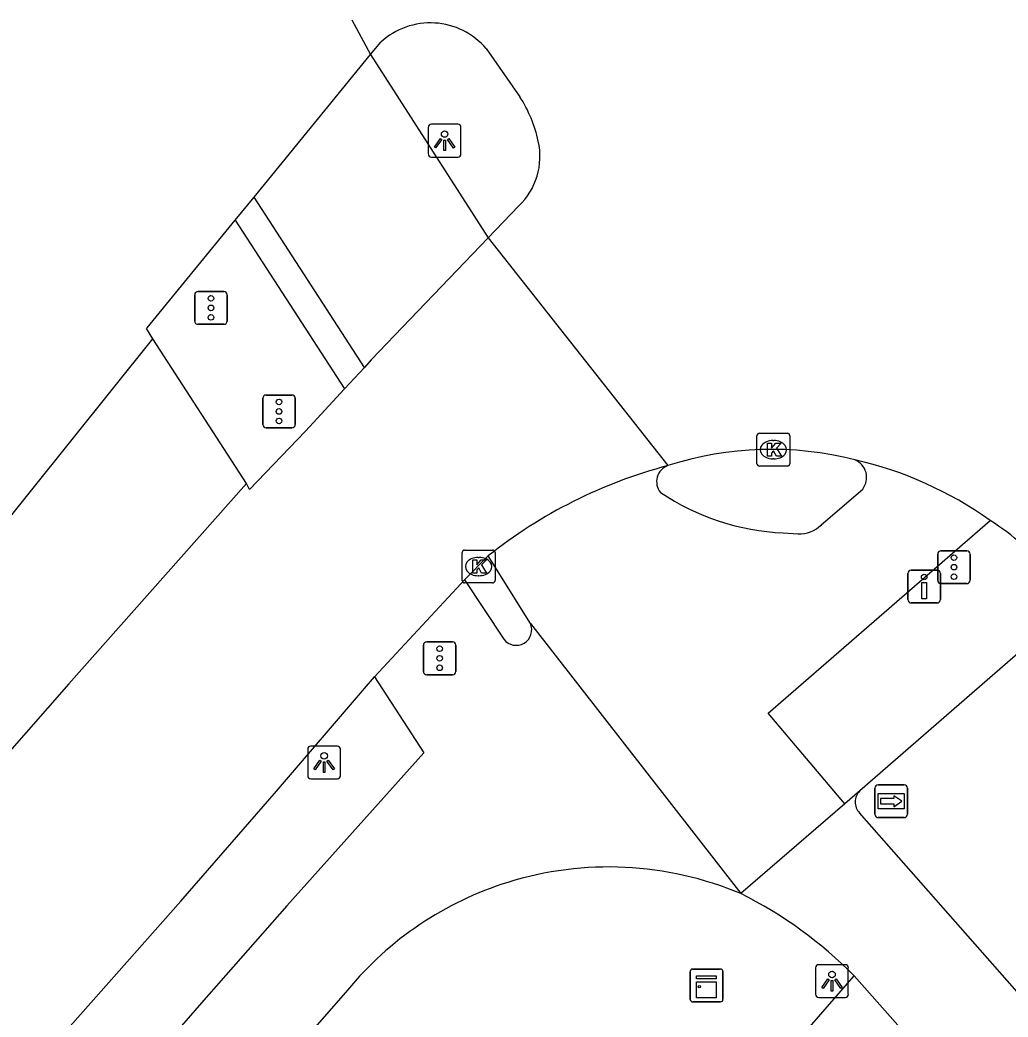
# Model space of a CAD drawing. Extents: x 159280 to 160375, y 384531 to 385872.
# Drawn here: x 159636.96 to 159667.06, y 385841.38 to 385871.75 of the extents above; entities that cross this region are included whole.
import ezdxf

# ---------------------------------------------------------------- set-up
doc = ezdxf.new("R2010")
doc.units = 0
for name, color, linetype in [('IMGEO_Drukknoppaal', 7, 'Continuous'), ('IMGEO_Fietspad_gesloten', 7, 'Continuous'), ('IMGEO_Fietspad_open', 7, 'Continuous'), ('IMGEO_Kast', 7, 'Continuous'), ('IMGEO_Kolk', 7, 'Continuous'), ('IMGEO_Lichtpunt', 7, 'Continuous'), ('IMGEO_Rijbaan_lokaal_gesloten', 7, 'Continuous'), ('IMGEO_Rijbaan_regionaal_gesloten', 7, 'Continuous'), ('IMGEO_Verkeersregelinstallatiepaal', 7, 'Continuous'), ('IMGEO_Voetpad_open', 7, 'Continuous'), ('IMGEO_Wegwijzer', 7, 'Continuous')]:
    doc.layers.add(name, color=color, linetype=linetype)

msp = doc.modelspace()

# ---------------------------------------------------------------- linework, layer by layer
at = {"layer": 'IMGEO_Drukknoppaal'}
for p, q in [((159664.106, 385854.995), (159664.896, 385854.995)), ((159664.896, 385854.995), (159664.106, 385854.995)), ((159664.006, 385854.095), (159664.006, 385854.895)), ((159664.006, 385854.895), (159664.006, 385854.095)), ((159664.996, 385854.895), (159664.996, 385854.095)), ((159664.996, 385854.095), (159664.996, 385854.895)), ((159664.896, 385853.995), (159664.106, 385853.995)), ((159664.106, 385853.995), (159664.896, 385853.995))]:
    msp.add_line(p, q, dxfattribs=at)
msp.add_lwpolyline([(159664.576, 385854.62), (159664.576, 385854.12), (159664.426, 385854.12), (159664.426, 385854.62), (159664.576, 385854.62)], dxfattribs=at)
msp.add_circle((159664.501, 385854.785), 0.085, dxfattribs=at)
for centre, start, end in [((159664.106, 385854.895), 90, 180), ((159664.106, 385854.895), 90, 180), ((159664.896, 385854.895), 0, 90), ((159664.896, 385854.895), 360, 90), ((159664.106, 385854.095), 180, 270), ((159664.106, 385854.095), 180, 270), ((159664.896, 385854.095), 270, 0), ((159664.896, 385854.095), 270, 0)]:
    msp.add_arc(centre, 0.1, start, end, dxfattribs=at)
at = {"layer": 'IMGEO_Fietspad_gesloten'}
for points in [[(159662.543, 385848.268), (159662.089, 385847.877)], [(159662.089, 385847.877), (159658.913, 385845.142)], [(159682.323, 385825.123), (159662.531, 385847.606)], [(159662.372, 385842.634), (159680.977, 385821.616)]]:
    msp.add_lwpolyline(points, dxfattribs=at)
for centre, radius, start, end in [((159662.865, 385847.931), 0.466, 133.6945, 224.2286), ((159653.201, 385833.624), 12.856, 44.4904, 63.6205)]:
    msp.add_arc(centre, radius, start, end, dxfattribs=at)
at = {"layer": 'IMGEO_Fietspad_open'}
for points in [[(159647.64, 385870.693), (159651.221, 385865.111)], [(159647.452, 385861.165), (159644.092, 385866.353)], [(159661.369, 385856.374), (159662.629, 385857.464)], [(159662.089, 385847.877), (159659.754, 385850.635), (159666.509, 385856.507)], [(159660.209, 385856.127), (159660.66, 385856.099)], [(159652.509, 385853.372), (159651.219, 385855.425)], [(159650.502, 385854.701), (159651.697, 385852.888)], [(159652.509, 385853.372), (159658.913, 385845.142)], [(159647.761, 385851.747), (159649.261, 385849.43), (159645.086, 385844.772), (159642.494, 385841.815), (159638.9, 385837.682), (159635.657, 385834.118), (159632.221, 385830.035), (159629.359, 385826.679), (159626.405, 385823.082), (159621.876, 385817.584), (159617.024, 385811.778), (159612.302, 385805.901), (159611.478, 385804.885)], [(159646.937, 385842.201), (159640.698, 385835.065), (159636.74, 385830.394), (159632.884, 385825.933), (159629.85, 385822.288), (159625.943, 385817.467), (159621.272, 385811.86), (159617.354, 385807.099), (159614.736, 385803.686), (159611.934, 385800.111)]]:
    msp.add_lwpolyline(points, dxfattribs=at)
for centre, radius, start, end in [((159662.168, 385857.817), 0.581, 322.5787, 67.1877), ((159656.866, 385857.69), 0.514, 109.1316, 219.7404), ((159660.542, 385863.418), 7.298, 236.0863, 267.3844), ((159660.707, 385857.03), 0.932, 267.1313, 315.2683), ((159652.073, 385853.18), 0.476, 217.7521, 23.8428), ((159654.9, 385835.628), 10.325, 67.1272, 107.3703), ((159654.895, 385835.637), 10.316, 107.3612, 140.4837)]:
    msp.add_arc(centre, radius, start, end, dxfattribs=at)
at = {"layer": 'IMGEO_Kast'}
for p, q in [((159657.374, 385841.92), (159657.374, 385842.761)), ((159657.374, 385842.761), (159657.374, 385841.92)), ((159657.449, 385842.845), (159658.29, 385842.845)), ((159658.29, 385842.845), (159657.449, 385842.845)), ((159658.374, 385842.77), (159658.374, 385841.929)), ((159658.374, 385841.929), (159658.374, 385842.77)), ((159658.299, 385841.845), (159657.458, 385841.845)), ((159657.458, 385841.845), (159658.299, 385841.845))]:
    msp.add_line(p, q, dxfattribs=at)
for points in [[(159657.569, 385842.635), (159658.169, 385842.635), (159658.169, 385842.55), (159657.569, 385842.55), (159657.569, 385842.635)], [(159657.569, 385842.46), (159658.169, 385842.46), (159658.169, 385841.971), (159657.569, 385841.971), (159657.569, 385842.46)]]:
    msp.add_lwpolyline(points, dxfattribs=at)
msp.add_circle((159657.653, 385842.309), 0.0377, dxfattribs=at)
for centre, start, end in [((159657.452, 385842.767), 92.4484, 184.2845), ((159657.452, 385842.767), 92.4484, 184.2845), ((159658.296, 385842.767), 2.4484, 94.2845), ((159658.296, 385842.767), 2.4484, 94.2845), ((159657.452, 385841.923), 182.4484, 274.2845), ((159657.452, 385841.923), 182.4484, 274.2845), ((159658.296, 385841.923), 272.4484, 4.2845), ((159658.296, 385841.923), 272.4484, 4.2845)]:
    msp.add_arc(centre, 0.0779, start, end, dxfattribs=at)
at = {"layer": 'IMGEO_Kolk'}
for p, q in [((159659.408, 385858.236), (159659.408, 385859.088)), ((159659.483, 385859.162), (159660.335, 385859.162)), ((159659.896, 385858.942), (159659.921, 385858.942)), ((159660.409, 385859.088), (159660.409, 385858.236)), ((159659.919, 385858.382), (159659.894, 385858.382)), ((159660.335, 385858.162), (159659.483, 385858.162)), ((159650.506, 385855.603), (159651.358, 385855.603)), ((159650.431, 385854.677), (159650.431, 385855.529)), ((159650.919, 385855.383), (159650.944, 385855.383)), ((159651.432, 385855.529), (159651.432, 385854.677)), ((159650.942, 385854.823), (159650.917, 385854.823)), ((159651.358, 385854.603), (159650.506, 385854.603))]:
    msp.add_line(p, q, dxfattribs=at)
for points in [[(159659.408, 385858.236), (159659.408, 385859.088)], [(159659.483, 385859.162), (159660.335, 385859.162)], [(159660.409, 385859.088), (159660.409, 385858.236)], [(159659.729, 385858.862), (159659.852, 385858.862), (159659.852, 385858.711), (159659.982, 385858.862), (159660.146, 385858.862), (159660, 385858.711), (159660.153, 385858.462), (159660.001, 385858.462), (159659.916, 385858.626), (159659.852, 385858.559), (159659.852, 385858.462), (159659.729, 385858.462), (159659.729, 385858.862)], [(159660.335, 385858.162), (159659.483, 385858.162)], [(159650.506, 385855.603), (159651.358, 385855.603)], [(159650.431, 385854.677), (159650.431, 385855.529)], [(159650.752, 385855.303), (159650.875, 385855.303), (159650.875, 385855.152), (159651.005, 385855.303), (159651.169, 385855.303), (159651.023, 385855.152), (159651.176, 385854.903), (159651.024, 385854.903), (159650.939, 385855.067), (159650.875, 385855), (159650.875, 385854.903), (159650.752, 385854.903), (159650.752, 385855.303)], [(159651.432, 385855.529), (159651.432, 385854.677)], [(159651.358, 385854.603), (159650.506, 385854.603)]]:
    msp.add_lwpolyline(points, dxfattribs=at)
for centre, start, end in [((159659.485, 385859.086), 91.552, 178.448), ((159659.485, 385859.086), 91.552, 178.448), ((159660.333, 385859.086), 1.552, 88.448), ((159660.333, 385859.086), 1.552, 88.448), ((159659.485, 385858.238), 181.552, 268.448), ((159659.485, 385858.238), 181.552, 268.448), ((159660.333, 385858.238), 271.552, 358.448), ((159660.333, 385858.238), 271.552, 358.448), ((159650.508, 385855.527), 91.552, 178.448), ((159650.508, 385855.527), 91.552, 178.448), ((159651.356, 385855.527), 1.552, 88.448), ((159651.356, 385855.527), 1.552, 88.448), ((159650.508, 385854.679), 181.552, 268.448), ((159650.508, 385854.679), 181.552, 268.448), ((159651.356, 385854.679), 271.552, 358.448), ((159651.356, 385854.679), 271.552, 358.448)]:
    msp.add_arc(centre, 0.0765, start, end, dxfattribs=at)
for centre, major_axis, ratio, start_param, end_param in [((159659.895, 385858.662), (-0.387, 0.002), 0.722429, 4.712389, 7.853982), ((159659.92, 385858.662), (-0.39, 0.002), 0.717154, 1.570796, 4.712389), ((159650.918, 385855.103), (-0.387, 0.002), 0.722429, 4.712389, 7.853982), ((159650.943, 385855.103), (-0.39, 0.002), 0.717154, 1.570796, 4.712389)]:
    msp.add_ellipse(centre, major_axis=major_axis, ratio=ratio, start_param=start_param, end_param=end_param, dxfattribs=at)
at = {"layer": 'IMGEO_Lichtpunt'}
for p, q in [((159649.398, 385868.477), (159649.398, 385867.67)), ((159649.398, 385868.477), (159649.398, 385867.67)), ((159650.3, 385868.572), (159649.492, 385868.572)), ((159650.3, 385868.572), (159649.492, 385868.572)), ((159650.394, 385867.67), (159650.394, 385868.477)), ((159650.394, 385867.67), (159650.394, 385868.477)), ((159649.492, 385867.576), (159650.3, 385867.576)), ((159649.492, 385867.576), (159650.3, 385867.576)), ((159645.727, 385849.54), (159645.727, 385848.733)), ((159645.727, 385849.54), (159645.727, 385848.733)), ((159646.629, 385849.635), (159645.821, 385849.635)), ((159646.629, 385849.635), (159645.821, 385849.635)), ((159646.723, 385848.733), (159646.723, 385849.54)), ((159646.723, 385848.733), (159646.723, 385849.54)), ((159645.821, 385848.639), (159646.629, 385848.639)), ((159645.821, 385848.639), (159646.629, 385848.639)), ((159661.195, 385842.882), (159661.195, 385842.075)), ((159661.195, 385842.882), (159661.195, 385842.075)), ((159662.097, 385842.977), (159661.289, 385842.977)), ((159662.097, 385842.977), (159661.289, 385842.977)), ((159662.191, 385842.075), (159662.191, 385842.882)), ((159662.191, 385842.075), (159662.191, 385842.882)), ((159661.289, 385841.981), (159662.097, 385841.981)), ((159661.289, 385841.981), (159662.097, 385841.981))]:
    msp.add_line(p, q, dxfattribs=at)
for points in [[(159649.772, 385868.141), (159649.811, 385868.113), (159649.623, 385867.851), (159649.585, 385867.878), (159649.772, 385868.141)], [(159649.874, 385868.093), (159649.921, 385868.093), (159649.921, 385867.771), (159649.874, 385867.771), (159649.874, 385868.093)], [(159649.984, 385868.113), (159650.022, 385868.14), (159650.209, 385867.878), (159650.17, 385867.85), (159649.984, 385868.113)], [(159646.101, 385849.204), (159646.14, 385849.176), (159645.952, 385848.914), (159645.914, 385848.941), (159646.101, 385849.204)], [(159646.203, 385849.156), (159646.25, 385849.156), (159646.25, 385848.834), (159646.203, 385848.834), (159646.203, 385849.156)], [(159646.313, 385849.176), (159646.351, 385849.203), (159646.538, 385848.941), (159646.499, 385848.913), (159646.313, 385849.176)], [(159661.569, 385842.546), (159661.608, 385842.518), (159661.42, 385842.256), (159661.382, 385842.283), (159661.569, 385842.546)], [(159661.781, 385842.518), (159661.819, 385842.545), (159662.006, 385842.283), (159661.967, 385842.255), (159661.781, 385842.518)], [(159661.671, 385842.498), (159661.718, 385842.498), (159661.718, 385842.176), (159661.671, 385842.176), (159661.671, 385842.498)]]:
    msp.add_lwpolyline(points, dxfattribs=at)
for centre in [(159649.897, 385868.275), (159646.226, 385849.338), (159661.694, 385842.68)]:
    msp.add_circle(centre, 0.0994, dxfattribs=at)
for centre, start, end in [((159649.492, 385868.477), 90, 180), ((159649.492, 385868.477), 90, 180), ((159650.3, 385868.477), 0, 90), ((159650.3, 385868.477), 0, 90), ((159649.492, 385867.67), 180, 270), ((159649.492, 385867.67), 180, 270), ((159650.3, 385867.67), 270, 0), ((159650.3, 385867.67), 270, 360), ((159645.821, 385849.54), 90, 180), ((159645.821, 385849.54), 90, 180), ((159646.629, 385849.54), 0, 90), ((159646.629, 385849.54), 0, 90), ((159645.821, 385848.733), 180, 270), ((159645.821, 385848.733), 180, 270), ((159646.629, 385848.733), 270, 0), ((159646.629, 385848.733), 270, 360), ((159661.289, 385842.882), 90, 180), ((159661.289, 385842.882), 90, 180), ((159662.097, 385842.882), 0, 90), ((159662.097, 385842.882), 0, 90), ((159661.289, 385842.075), 180, 270), ((159661.289, 385842.075), 180, 270), ((159662.097, 385842.075), 270, 0), ((159662.097, 385842.075), 270, 360)]:
    msp.add_arc(centre, 0.0946, start, end, dxfattribs=at)
at = {"layer": 'IMGEO_Rijbaan_lokaal_gesloten'}
for points in [[(159644.092, 385866.353), (159647.64, 385870.693)], [(159643.522, 385865.656), (159644.092, 385866.353)], [(159641.011, 385862.043), (159640.822, 385862.353), (159640.835, 385862.369), (159643.522, 385865.656)], [(159651.221, 385865.111), (159647.663, 385861.394), (159647.452, 385861.165)], [(159604.206, 385813.829), (159605.184, 385815.216), (159610.703, 385822.79), (159617.066, 385831.459), (159621.739, 385837.477), (159627.437, 385844.938), (159632.24, 385851.105), (159641.011, 385862.043)], [(159646.848, 385860.512), (159647.452, 385861.165)], [(159646.848, 385860.512), (159645.656, 385859.223), (159643.949, 385857.452), (159643.86, 385857.632)], [(159643.86, 385857.632), (159638.447, 385851.528), (159634.542, 385847.087), (159625.141, 385836.132), (159619.587, 385829.569), (159615.067, 385824.141), (159610.706, 385818.671), (159606.034, 385812.864), (159605.876, 385812.663)], [(159651.219, 385855.425), (159650.502, 385854.701)], [(159647.761, 385851.747), (159650.265, 385854.441), (159650.502, 385854.701)], [(159611.19, 385808.473), (159611.459, 385808.819), (159615.041, 385813.325), (159620.496, 385819.899), (159623.409, 385823.446), (159627.819, 385828.774), (159632.931, 385834.749), (159637.711, 385840.226), (159641.858, 385844.916), (159644.777, 385848.266), (159647.761, 385851.747)]]:
    msp.add_lwpolyline(points, dxfattribs=at)
msp.add_arc((159660.507, 385843.76), 14.911, 104.8032, 128.5276, dxfattribs=at)
at = {"layer": 'IMGEO_Rijbaan_regionaal_gesloten'}
for points in [[(159647.071, 385871.75), (159647.64, 385870.693)], [(159647.64, 385870.693), (159647.95, 385871.073)], [(159651.162, 385870.879), (159652.191, 385869.409)], [(159652.15, 385866.081), (159651.221, 385865.111)], [(159651.221, 385865.111), (159656.697, 385858.176)]]:
    msp.add_lwpolyline(points, dxfattribs=at)
for centre, radius, start, end in [((159649.462, 385869.422), 2.239, 40.6005, 132.4868), ((159648.652, 385867.16), 4.193, 12.3707, 32.4407), ((159650.707, 385867.597), 2.093, 313.6027, 12.7384), ((159659.851, 385848.376), 10.295, 75.7017, 107.8379), ((159659.858, 385847.183), 11.453, 54.4993, 77.212), ((159662.318, 385849.913), 7.814, 39.5783, 57.5599)]:
    msp.add_arc(centre, radius, start, end, dxfattribs=at)
at = {"layer": 'IMGEO_Verkeersregelinstallatiepaal'}
for p, q in [((159642.285, 385862.581), (159642.285, 385863.381)), ((159642.285, 385863.381), (159642.285, 385862.581)), ((159642.385, 385863.481), (159643.175, 385863.481)), ((159643.175, 385863.481), (159642.385, 385863.481)), ((159643.275, 385863.381), (159643.275, 385862.581)), ((159643.275, 385862.581), (159643.275, 385863.381)), ((159643.175, 385862.481), (159642.385, 385862.481)), ((159642.385, 385862.481), (159643.175, 385862.481)), ((159644.358, 385859.427), (159644.358, 385860.227)), ((159644.358, 385860.227), (159644.358, 385859.427)), ((159644.458, 385860.327), (159645.248, 385860.327)), ((159645.248, 385860.327), (159644.458, 385860.327)), ((159645.348, 385860.227), (159645.348, 385859.427)), ((159645.348, 385859.427), (159645.348, 385860.227)), ((159645.248, 385859.327), (159644.458, 385859.327)), ((159644.458, 385859.327), (159645.248, 385859.327)), ((159664.912, 385854.684), (159664.912, 385855.484)), ((159664.912, 385855.484), (159664.912, 385854.684)), ((159665.012, 385855.584), (159665.802, 385855.584)), ((159665.802, 385855.584), (159665.012, 385855.584)), ((159665.902, 385855.484), (159665.902, 385854.684)), ((159665.902, 385854.684), (159665.902, 385855.484)), ((159665.802, 385854.584), (159665.012, 385854.584)), ((159665.012, 385854.584), (159665.802, 385854.584)), ((159649.25, 385851.91), (159649.25, 385852.71)), ((159649.25, 385852.71), (159649.25, 385851.91)), ((159649.35, 385852.81), (159650.14, 385852.81)), ((159650.14, 385852.81), (159649.35, 385852.81)), ((159650.24, 385852.71), (159650.24, 385851.91)), ((159650.24, 385851.91), (159650.24, 385852.71)), ((159650.14, 385851.81), (159649.35, 385851.81)), ((159649.35, 385851.81), (159650.14, 385851.81))]:
    msp.add_line(p, q, dxfattribs=at)
for centre in [(159642.78, 385863.271), (159642.78, 385862.981), (159642.78, 385862.691), (159644.853, 385860.117), (159644.853, 385859.827), (159644.853, 385859.537), (159665.407, 385855.374), (159665.407, 385855.084), (159665.407, 385854.794), (159649.745, 385852.6), (159649.745, 385852.31), (159649.745, 385852.02)]:
    msp.add_circle(centre, 0.085, dxfattribs=at)
for centre, start, end in [((159642.385, 385863.381), 90, 180), ((159642.385, 385863.381), 90, 180), ((159643.175, 385863.381), 0, 90), ((159643.175, 385863.381), 360, 90), ((159642.385, 385862.581), 180, 270), ((159642.385, 385862.581), 180, 270), ((159643.175, 385862.581), 270, 0), ((159643.175, 385862.581), 270, 0), ((159644.458, 385860.227), 90, 180), ((159644.458, 385860.227), 90, 180), ((159645.248, 385860.227), 0, 90), ((159645.248, 385860.227), 360, 90), ((159644.458, 385859.427), 180, 270), ((159644.458, 385859.427), 180, 270), ((159645.248, 385859.427), 270, 0), ((159645.248, 385859.427), 270, 0), ((159665.012, 385855.484), 90, 180), ((159665.012, 385855.484), 90, 180), ((159665.802, 385855.484), 0, 90), ((159665.802, 385855.484), 360, 90), ((159665.012, 385854.684), 180, 270), ((159665.012, 385854.684), 180, 270), ((159665.802, 385854.684), 270, 0), ((159665.802, 385854.684), 270, 0), ((159649.35, 385852.71), 90, 180), ((159649.35, 385852.71), 90, 180), ((159650.14, 385852.71), 0, 90), ((159650.14, 385852.71), 360, 90), ((159649.35, 385851.91), 180, 270), ((159649.35, 385851.91), 180, 270), ((159650.14, 385851.91), 270, 0), ((159650.14, 385851.91), 270, 0)]:
    msp.add_arc(centre, 0.1, start, end, dxfattribs=at)
at = {"layer": 'IMGEO_Voetpad_open'}
for points in [[(159643.522, 385865.656), (159646.848, 385860.512)], [(159643.86, 385857.632), (159641.011, 385862.043)], [(159668.596, 385853.531), (159662.543, 385848.268)], [(159660.88, 385840.92), (159662.372, 385842.634)]]:
    msp.add_lwpolyline(points, dxfattribs=at)
at = {"layer": 'IMGEO_Wegwijzer'}
for p, q in [((159663, 385847.557), (159663, 385848.357)), ((159663, 385848.357), (159663, 385847.557)), ((159663.1, 385848.457), (159663.89, 385848.457)), ((159663.89, 385848.457), (159663.1, 385848.457)), ((159663.99, 385848.357), (159663.99, 385847.557)), ((159663.99, 385847.557), (159663.99, 385848.357)), ((159663.89, 385847.457), (159663.1, 385847.457)), ((159663.1, 385847.457), (159663.89, 385847.457))]:
    msp.add_line(p, q, dxfattribs=at)
for points in [[(159663.101, 385848.189), (159663.889, 385848.189), (159663.889, 385847.725), (159663.101, 385847.725), (159663.101, 385848.189)], [(159663.166, 385848.041), (159663.166, 385847.957), (159663.166, 385847.873), (159663.577, 385847.873), (159663.577, 385847.79), (159663.824, 385847.957), (159663.577, 385848.124), (159663.577, 385848.041), (159663.166, 385848.041)]]:
    msp.add_lwpolyline(points, dxfattribs=at)
for centre, start, end in [((159663.1, 385848.357), 90, 180), ((159663.1, 385848.357), 90, 180), ((159663.89, 385848.357), 0, 90), ((159663.89, 385848.357), 360, 90), ((159663.1, 385847.557), 180, 270), ((159663.1, 385847.557), 180, 270), ((159663.89, 385847.557), 270, 0), ((159663.89, 385847.557), 270, 0)]:
    msp.add_arc(centre, 0.1, start, end, dxfattribs=at)

doc.saveas('drawing.dxf')
